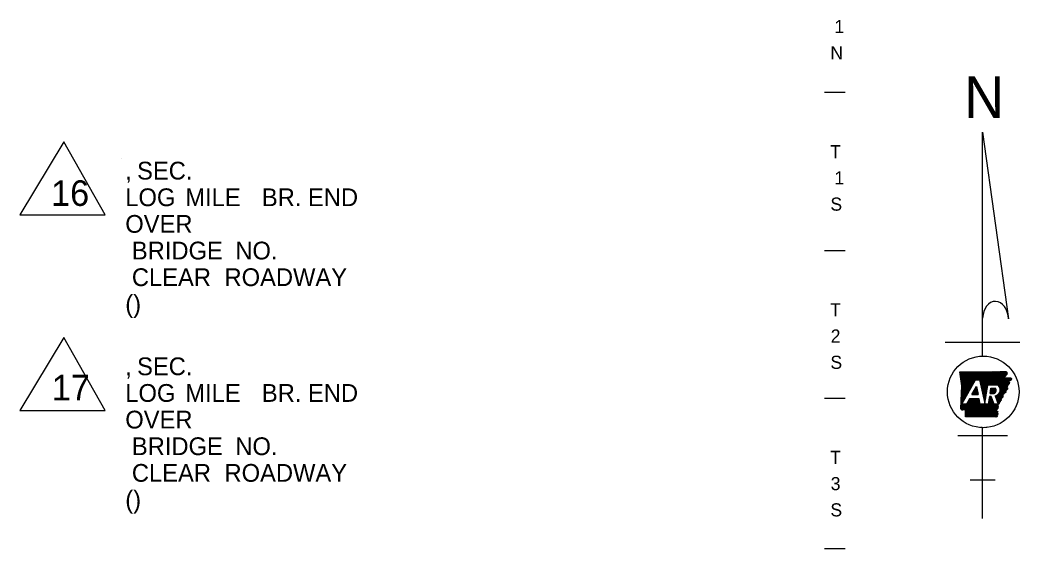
# Model space of a CAD drawing. Extents: x 31699 to 244310, y -8841 to 11474.
# Drawn here: x 123037 to 130083, y -5857 to -2134 of the extents above; entities that cross this region are included whole.
import ezdxf

# ---------------------------------------------------------------- set-up
doc = ezdxf.new("R2010")
doc.units = 0
for name, color, linetype in [('Default', 7, 'Continuous'), ('Level 48', 7, 'Continuous'), ('Level 60', 7, 'Continuous'), ('R_Border', 7, 'Continuous')]:
    doc.layers.add(name, color=color, linetype=linetype)

msp = doc.modelspace()

# ---------------------------------------------------------------- linework, layer by layer
at = {"layer": 'Default'}
for p, q in [((128851.1, -2645), (128704.8, -2645)), ((128851.1, -3758.1), (128704.8, -3758.1)), ((128851.1, -4796.7), (128704.8, -4796.7)), ((128851.1, -5856.6), (128704.8, -5856.6))]:
    msp.add_line(p, q, dxfattribs=at)
at = {"layer": 'Level 48'}
for p, q in [((129819.8, -2923.1), (130001.7, -4237.2)), ((129819.8, -4499), (129819.8, -2923.1)), ((123346.3, -2990.1), (123036.5, -3503.9)), ((123636.5, -3503.9), (123346.3, -2990.1)), ((123036.5, -3503.9), (123636.5, -3503.9)), ((123346.3, -4367.3), (123036.5, -4881.1)), ((123636.5, -4881.1), (123346.3, -4367.3)), ((129556.6, -4401.5), (130082.9, -4401.5)), ((129660.2, -4611.9), (129662.3, -4609.7)), ((129660.9, -4618.1), (129669.3, -4609.7)), ((129661.7, -4624.2), (129676.3, -4609.7)), ((129662.5, -4630.4), (129683.2, -4609.7)), ((129663.3, -4636.6), (129690.2, -4609.7)), ((129664, -4642.8), (129697.2, -4609.7)), ((129664.8, -4649), (129704.1, -4609.7)), ((129665.6, -4655.2), (129711.1, -4609.7)), ((129666.3, -4661.4), (129718, -4609.7)), ((129667.1, -4667.6), (129725, -4609.7)), ((129667.9, -4673.8), (129732, -4609.7)), ((129668.7, -4680), (129738.9, -4609.7)), ((129669.4, -4686.2), (129745.9, -4609.7)), ((129670.2, -4692.4), (129752.8, -4609.7)), ((129670.4, -4761.8), (129822.6, -4609.6)), ((129670.7, -4754.6), (129815.7, -4609.6)), ((129670.9, -4747.4), (129808.7, -4609.6)), ((129671, -4698.6), (129759.8, -4609.7)), ((129671.2, -4740.2), (129801.7, -4609.6)), ((129671.4, -4733), (129794.7, -4609.7)), ((129671.6, -4725.8), (129787.7, -4609.7)), ((129671.7, -4704.8), (129766.8, -4609.7)), ((129671.9, -4718.6), (129780.8, -4609.7)), ((129672.1, -4711.4), (129773.8, -4609.7)), ((129773.9, -4665.3), (129829.6, -4609.6)), ((129780.8, -4665.3), (129836.6, -4609.6)), ((129787.8, -4665.3), (129843.6, -4609.5)), ((129794.8, -4665.3), (129850.7, -4609.4)), ((129799.1, -4668), (129857.8, -4609.3)), ((129800.3, -4673.7), (129864.9, -4609.2)), ((129801.6, -4679.4), (129871.9, -4609.1)), ((129802.8, -4685.2), (129879, -4609)), ((129804, -4690.9), (129886.1, -4608.9)), ((129805.3, -4696.6), (129893.2, -4608.7)), ((129806.5, -4702.4), (129900.2, -4608.6)), ((129807.7, -4708.1), (129907.3, -4608.5)), ((129808.9, -4713.9), (129914.4, -4608.4)), ((129810.2, -4719.6), (129921.5, -4608.3)), ((129811.4, -4725.3), (129928.5, -4608.2)), ((129812.6, -4731.1), (129935.6, -4608.1)), ((129813.8, -4736.8), (129942.7, -4608)), ((129815.1, -4742.6), (129949.8, -4607.8)), ((129863.5, -4701.1), (129957, -4607.6)), ((129870.4, -4701.1), (129964.1, -4607.5)), ((129877.4, -4701.1), (129971.2, -4607.3)), ((129884.4, -4701.1), (129978.4, -4607.1)), ((129891.3, -4701.1), (129985.5, -4607)), ((129898.3, -4701.1), (129987, -4612.4)), ((129905.3, -4701.1), (129990.4, -4616)), ((129912.2, -4701.1), (129991.3, -4622)), ((129919.2, -4701.1), (129975.4, -4644.9)), ((129669.7, -4783.4), (129746, -4707.1)), ((129670, -4776.2), (129755.1, -4691.1)), ((129670.2, -4769), (129764.2, -4675)), ((129672.5, -4836.9), (129769.7, -4665.3)), ((129744, -4769.6), (129775.8, -4713.5)), ((129769.7, -4665.3), (129798.6, -4665.3)), ((129770.8, -4722.2), (129776.4, -4716.6)), ((129816.3, -4748.3), (129855.8, -4708.8)), ((129817.5, -4754), (129854.4, -4717.2)), ((129857.2, -4701.1), (129924.6, -4701.1)), ((129912.8, -4791.1), (129990, -4713.9)), ((129914.7, -4796.2), (129991.3, -4719.5)), ((129925.5, -4701.8), (129974, -4653.2)), ((129929.3, -4704.9), (129981.4, -4652.9)), ((129932.7, -4708.5), (129988.7, -4652.5)), ((129935.5, -4761.4), (129988.7, -4708.2)), ((129935.7, -4712.5), (129996.1, -4652.1)), ((129938.3, -4716.8), (130003.4, -4651.7)), ((129940.4, -4721.7), (130010.8, -4651.4)), ((129941.6, -4748.4), (130004.8, -4685.2)), ((129942, -4727), (130017.4, -4651.7)), ((129943, -4733.1), (130020.6, -4655.4)), ((129943, -4740), (130004, -4679)), ((129997, -4699.9), (130005.6, -4691.3)), ((130017.5, -4665.5), (130023.9, -4659.1)), ((129668.5, -4819.4), (129700.5, -4787.4)), ((129668.8, -4812.2), (129709.6, -4771.4)), ((129669, -4805), (129718.7, -4755.3)), ((129669.2, -4797.8), (129727.8, -4739.3)), ((129669.5, -4790.6), (129736.9, -4723.2)), ((129744, -4769.6), (129787.8, -4769.6)), ((129744.3, -4769.6), (129780.1, -4733.8)), ((129751.3, -4769.6), (129781.3, -4739.5)), ((129752.6, -4754.3), (129778.9, -4728)), ((129758.3, -4769.6), (129782.6, -4745.3)), ((129761.7, -4738.2), (129777.7, -4722.3)), ((129765.2, -4769.6), (129783.8, -4751)), ((129772.2, -4769.6), (129785, -4756.7)), ((129779.2, -4769.6), (129786.3, -4762.5)), ((129786.1, -4769.6), (129787.5, -4768.2)), ((129818.8, -4759.8), (129852.9, -4725.6)), ((129820, -4765.5), (129851.4, -4734.1)), ((129821.2, -4771.2), (129849.9, -4742.5)), ((129822.4, -4777), (129848.5, -4750.9)), ((129823.7, -4782.7), (129847, -4759.4)), ((129824.9, -4788.5), (129845.5, -4767.8)), ((129826.1, -4794.2), (129844.1, -4776.2)), ((129827.4, -4799.9), (129842.6, -4784.7)), ((129864.4, -4804.7), (129881.8, -4787.3)), ((129865.8, -4796.3), (129879.8, -4782.4)), ((129867.3, -4787.8), (129872.8, -4782.4)), ((129879.9, -4782.4), (129868.3, -4782.4)), ((129871.8, -4762), (129908.5, -4725.3)), ((129871.8, -4762), (129900.7, -4762)), ((129873.3, -4753.6), (129901.5, -4725.3)), ((129874.7, -4745.2), (129894.6, -4725.3)), ((129876.2, -4736.7), (129887.6, -4725.3)), ((129877.7, -4728.3), (129880.6, -4725.3)), ((129878.2, -4725.3), (129909.9, -4725.3)), ((129878.8, -4762), (129912.4, -4728.4)), ((129900.1, -4836.9), (129879.9, -4782.4)), ((129885.8, -4762), (129914.7, -4733.1)), ((129892.7, -4762), (129916, -4738.7)), ((129899.7, -4762), (129915.4, -4746.3)), ((129908.5, -4779.4), (129929.8, -4836.9)), ((129909.1, -4780.9), (129911.2, -4778.8)), ((129910.9, -4786), (129924.2, -4772.7)), ((129916.6, -4801.3), (129992.6, -4725.2)), ((129918.5, -4806.3), (129993.9, -4730.9)), ((129920.3, -4811.4), (129962.1, -4769.6)), ((129922.2, -4816.5), (129961.3, -4777.4)), ((129924.1, -4821.6), (129960.6, -4785.1)), ((129970.1, -4761.6), (129979.9, -4751.9)), ((129667, -4869.8), (129699.8, -4836.9)), ((129667.1, -4862.7), (129692.8, -4836.9)), ((129667.3, -4855.5), (129685.9, -4836.9)), ((129667.6, -4848.3), (129678.9, -4836.9)), ((129667.8, -4841.1), (129673.3, -4835.6)), ((129668, -4833.9), (129682.3, -4819.5)), ((129668.3, -4826.6), (129691.4, -4803.5)), ((129669.6, -4874.1), (129742.8, -4800.9)), ((129705.8, -4836.9), (129672.5, -4836.9)), ((129673.7, -4877), (129749.7, -4800.9)), ((129678.7, -4878.9), (129756.7, -4800.9)), ((129687, -4877.6), (129763.7, -4800.9)), ((129694, -4877.5), (129770.6, -4800.9)), ((129699.5, -4879), (129777.6, -4800.9)), ((129699.7, -4885.7), (129784.6, -4800.9)), ((129699.8, -4892.7), (129791.5, -4800.9)), ((129699.8, -4899.6), (129795.2, -4804.2)), ((129699.8, -4906.6), (129796.4, -4810)), ((129699.8, -4913.5), (129797.6, -4815.7)), ((129699.8, -4920.5), (129798.9, -4821.4)), ((129699.9, -4927.3), (129800.1, -4827.2)), ((129726.2, -4800.9), (129705.8, -4836.9)), ((129706.9, -4927.4), (129801.3, -4832.9)), ((129713.7, -4823), (129735.8, -4800.9)), ((129713.8, -4927.4), (129804.3, -4836.9)), ((129720.8, -4927.4), (129811.2, -4836.9)), ((129722.8, -4806.9), (129728.8, -4800.9)), ((129794.5, -4800.9), (129726.2, -4800.9)), ((129727.8, -4927.4), (129818.2, -4836.9)), ((129734.7, -4927.4), (129825.2, -4836.9)), ((129741.7, -4927.4), (129832.1, -4836.9)), ((129748.6, -4927.4), (129839.1, -4836.9)), ((129755.6, -4927.4), (129846.1, -4836.9)), ((129762.5, -4927.4), (129853, -4836.9)), ((129769.5, -4927.5), (129889.3, -4807.6)), ((129776.4, -4927.5), (129891.2, -4812.7)), ((129783.4, -4927.5), (129893.1, -4817.8)), ((129790.3, -4927.5), (129894.9, -4822.9)), ((129797.3, -4927.5), (129896.8, -4828)), ((129858.7, -4836.9), (129802.2, -4836.9)), ((129804.3, -4927.5), (129898.7, -4833.1)), ((129811.2, -4927.5), (129901.8, -4836.9)), ((129818.2, -4927.5), (129908.8, -4836.9)), ((129825.1, -4927.5), (129915.7, -4836.9)), ((129828.6, -4805.7), (129841.1, -4793.1)), ((129829.8, -4811.4), (129839.7, -4801.6)), ((129831, -4817.1), (129838.2, -4810)), ((129832.1, -4927.6), (129922.7, -4836.9)), ((129832.3, -4822.9), (129836.7, -4818.4)), ((129833.5, -4828.6), (129835.2, -4826.9)), ((129839, -4927.6), (129925, -4841.6)), ((129846, -4927.6), (129925.3, -4848.2)), ((129852.9, -4927.6), (129925.7, -4854.9)), ((129859.9, -4830), (129887.4, -4802.6)), ((129859.9, -4927.6), (129926, -4861.5)), ((129861.4, -4821.6), (129885.5, -4797.5)), ((129862.9, -4813.2), (129883.7, -4792.4)), ((129929.8, -4836.9), (129900.1, -4836.9)), ((129926, -4826.7), (129947.3, -4805.3)), ((129927.9, -4831.8), (129944.3, -4815.3)), ((123036.5, -4881.1), (123636.5, -4881.1)), ((129866.8, -4927.6), (129914.5, -4879.9)), ((129873.8, -4927.6), (129916.7, -4884.8)), ((129880.8, -4927.6), (129918.8, -4889.6)), ((129887.7, -4927.6), (129921, -4894.4)), ((129894.7, -4927.7), (129923.1, -4899.2)), ((129901.6, -4927.7), (129924.9, -4904.4)), ((129908.6, -4927.7), (129921.8, -4914.5)), ((129915.5, -4927.7), (129918.6, -4924.6)), ((129644.4, -5057.4), (129995.3, -5057.4)), ((129819.8, -5642.7), (129819.8, -5003.1)), ((129732.1, -5369), (129907.5, -5369))]:
    msp.add_line(p, q, dxfattribs=at)
for points in [[(129659.9, -4609.7), (129756, -4609.7), (129840.4, -4609.6), (129939.8, -4608), (129985.9, -4607)], [(129659.9, -4609.7), (129756, -4609.7), (129840.3, -4609.6), (129939.8, -4608), (129985.9, -4607)], [(129670.5, -4759.1), (129672.2, -4708.5), (129659.9, -4609.7)], [(129666.9, -4869.7), (129672.2, -4708.5), (129659.9, -4609.7)], [(129775.8, -4713.5), (129787.8, -4769.6)], [(129798.6, -4665.3), (129834.3, -4832.3), (129857.2, -4701.1)], [(130016.1, -4651.1), (130024.4, -4659.8), (130003.7, -4676.8), (130006, -4694), (129988.2, -4705.8), (129994.3, -4732.2), (129980.6, -4744.7), (129979.3, -4758.3), (129962.7, -4764.3), (129960.1, -4790), (129948.1, -4802.8), (129942.3, -4822.1), (129924.9, -4838.1), (129926.2, -4866.2), (129914.3, -4879.5), (129925.1, -4903.7), (129917.7, -4927.7)], [(129971.7, -4653.4), (130016.8, -4651)], [(129971.7, -4653.3), (130016.8, -4651.1)], [(129666.9, -4869.7), (129670.5, -4759.1)], [(129868.3, -4782.4), (129858.7, -4836.9)], [(129871.8, -4762), (129878.2, -4725.3)], [(129802.2, -4836.9), (129794.5, -4800.9)], [(129917.6, -4927.7), (129699.8, -4927.3), (129699.7, -4879.3)], [(129917.7, -4927.7), (129699.8, -4927.3), (129699.7, -4879.3)]]:
    msp.add_lwpolyline(points, dxfattribs=at)
for centre, major_axis, ratio, start_param, end_param in [((129910.7, -4240.1), (-3.9, 126.3), 0.719778, 4.712385, 7.768526), ((129899.6, -4736.8), (-43.6, 0), 0.999987, 1.777838, 4.099264), ((129893.8, -4740.8), (-22.3, 0), 0.999987, 1.887169, 3.90762)]:
    msp.add_ellipse(centre, major_axis=major_axis, ratio=ratio, start_param=start_param, end_param=end_param, dxfattribs=at)
msp.add_ellipse((129823.9, -4751), major_axis=(252.1, 0), ratio=0.999976, dxfattribs=at)
for points in [[(129985.9, -4607), (129986.2, -4609.6), (129987, -4610.9), (129987.1, -4613.4), (129988.2, -4614.5), (129990, -4615.6), (129991.4, -4617.3), (129991.8, -4619.3), (129991.3, -4621.4), (129991.2, -4623.7), (129991, -4625.8), (129990.6, -4627.6), (129989.2, -4629.1), (129987.9, -4630.1), (129986.6, -4631.3), (129985.7, -4632.7), (129984.2, -4634.1), (129982.6, -4635.6), (129981.3, -4636.9), (129980.1, -4638.6), (129979.5, -4640.4), (129978.2, -4641.7), (129977.1, -4642.9), (129975.7, -4644.5), (129975, -4646.1), (129973.6, -4648), (129973.3, -4649.7), (129972.4, -4651.1), (129972.3, -4651.4)], [(129985.9, -4607), (129986.2, -4609.6), (129987.1, -4610.9), (129987.2, -4613.4), (129988.2, -4614.5), (129989.9, -4615.6), (129991.5, -4617.3), (129991.8, -4619.3), (129991.3, -4621.4), (129991.2, -4623.7), (129991, -4625.7), (129990.6, -4627.6), (129989.2, -4629.1), (129987.8, -4630.1), (129986.6, -4631.4), (129985.7, -4632.7), (129984.2, -4634.1), (129982.6, -4635.6), (129981.4, -4636.9), (129980.1, -4638.6), (129979.5, -4640.4), (129978.2, -4641.7), (129977.1, -4642.9), (129975.7, -4644.5), (129974.9, -4646.1), (129973.6, -4648), (129973.3, -4649.7), (129972.4, -4651.2), (129972.3, -4651.4)], [(129993.5, -4708.3), (129993.7, -4710), (129992.7, -4711.8), (129992.3, -4713.7), (129992.5, -4715.5), (129990.6, -4716.5), (129989, -4717.7), (129990, -4719.2), (129991.7, -4720.5), (129993.5, -4721.4), (129994.6, -4722.5), (129994.9, -4724.9), (129995.2, -4726.5), (129995.8, -4728.6), (129996, -4730.1), (129995, -4731.9), (129993.7, -4732.2), (129992.4, -4731.8), (129990.9, -4731.7), (129989.6, -4732.8), (129988.7, -4734.6), (129987.9, -4736.2), (129987.1, -4737.6), (129986.5, -4739.2), (129985.2, -4741), (129983.6, -4741.3), (129981.7, -4741.7), (129980.6, -4743), (129980.8, -4745.2), (129981.9, -4746.7), (129982.7, -4748.6), (129983.3, -4750.2), (129983, -4752.2), (129982.2, -4753.7), (129981.1, -4754.6), (129980.6, -4756.5), (129979.8, -4757.9), (129979.1, -4758.4), (129977.7, -4758.3), (129976.1, -4758), (129974.8, -4758.1), (129973.6, -4758.7), (129972.3, -4758.3), (129971, -4756.9), (129969.9, -4755.8), (129968.7, -4755.4), (129967.5, -4756.1), (129967.3, -4758), (129967.9, -4760), (129968.4, -4762.8), (129967.9, -4764.4), (129967.7, -4767.2)], [(130016.1, -4651.1), (130016.8, -4651.1), (130018.8, -4653.2), (130019.7, -4655), (130021, -4656), (130022.5, -4656.5), (130023.6, -4657.9), (130024.4, -4659.4), (130024, -4660.7), (130022.3, -4660.8), (130020.5, -4661.1), (130018.7, -4661), (130017.2, -4662.3), (130018.6, -4663.8), (130020.3, -4665.3), (130020.8, -4666.9), (130019.8, -4668.4), (130017.9, -4669.3), (130016.1, -4670), (130014.4, -4671.4), (130013.6, -4672.8), (130011.8, -4673.4), (130009.9, -4673.9), (130008.2, -4674.1), (130006.3, -4674.5), (130004.5, -4675.4), (130003.7, -4676.9), (130004, -4679.1), (130003.9, -4681.4), (130005.8, -4682.2), (130007.6, -4682.3), (130009.3, -4683.1), (130009, -4684.4), (130007.8, -4686.1), (130006.3, -4687.4), (130004.8, -4688.1), (130003.5, -4689.3), (130004, -4690.6), (130005.2, -4691.4), (130006.1, -4692.8), (130006, -4694), (130004.5, -4694.9), (130003, -4694.5), (130001.8, -4693), (130000.6, -4692.6), (129999.4, -4692.1), (129998.1, -4692.8), (129998.1, -4694.5), (129997.7, -4696.4), (129998.1, -4697.7), (129998.5, -4699.6), (129998.5, -4701.1), (129998.1, -4703.1), (129997, -4705.2), (129995.9, -4705.8), (129995.3, -4703.6), (129995.2, -4701.8), (129994.4, -4700.7), (129993.5, -4700.6), (129992.2, -4701.5), (129990.9, -4702.9), (129989.2, -4704.4), (129988.1, -4705.8), (129988.7, -4707.7), (129990, -4708.1), (129991, -4707.8), (129991.5, -4706.6), (129992.5, -4706.5), (129993.5, -4708.3)], [(129967.7, -4767.2), (129965.6, -4768.8), (129964.7, -4770.4), (129959.4, -4769.9), (129959.5, -4771.8), (129957.7, -4772.8), (129956, -4774), (129956.9, -4775.4), (129958.7, -4776.7), (129960.5, -4777.7), (129961.6, -4778.7), (129961.9, -4781.2), (129962.2, -4782.7), (129962.8, -4784.9), (129963.1, -4786.3), (129962, -4788.1), (129960.7, -4788.5), (129959.5, -4788), (129957.9, -4787.9), (129956.7, -4789.1), (129955.8, -4790.8), (129954.9, -4792.5), (129954.2, -4793.9), (129953.5, -4795.4), (129952.3, -4797.2), (129950.7, -4797.5), (129948.8, -4798), (129947.6, -4799.3), (129947.8, -4801.5), (129948.9, -4803), (129949.7, -4804.8), (129950.3, -4806.4), (129950, -4808.4), (129949.2, -4809.9), (129948.1, -4810.8), (129947.6, -4812.7), (129946.8, -4814.2), (129946.1, -4814.6), (129944.7, -4814.5), (129943.2, -4814.2), (129941.9, -4814.3), (129940.6, -4815), (129939.4, -4814.5), (129938.1, -4813.1), (129937, -4812.1), (129935.8, -4811.6), (129934.5, -4812.3), (129934.3, -4814.3), (129934.9, -4816.3), (129935.5, -4819), (129934.9, -4820.7), (129934.7, -4823.5)], [(129926.7, -4845.8), (129926.2, -4847.2), (129925.5, -4849.5), (129925.7, -4851.6), (129926.6, -4853.3), (129928, -4854.2), (129929.6, -4855.6), (129929.4, -4857.7), (129928.5, -4858.4), (129926.4, -4857.9), (129924.8, -4857.2), (129923.5, -4857.6), (129921.7, -4858.5), (129920.3, -4858.7), (129920.3, -4861.6), (129922.1, -4863.6), (129923.7, -4863.6), (129925.6, -4863.8), (129926.3, -4865.9), (129925.2, -4867.8), (129923.4, -4868.6), (129921.2, -4867.5), (129919.6, -4866.4), (129918, -4865.4), (129915.9, -4864.8), (129914.8, -4865), (129914.3, -4867.5), (129915.2, -4869.8), (129916.7, -4871.4), (129918.2, -4873.4), (129918, -4874.9), (129916.9, -4875.3), (129915, -4875.7), (129913.9, -4876.3), (129913.6, -4876.8), (129914.2, -4878.8), (129914.7, -4881), (129914.7, -4882.7), (129914, -4884.2), (129913, -4886.5), (129913.1, -4888.1), (129913.9, -4888.8), (129914.7, -4888.6), (129915.9, -4887.8), (129916.7, -4886.8), (129917.4, -4885.6), (129918.6, -4884.6), (129920.1, -4885.5), (129920.5, -4887.3), (129919.6, -4888.9), (129918.4, -4889.7), (129916.8, -4890.3), (129915.7, -4891.6), (129916, -4893.1), (129916.9, -4893.9), (129919.1, -4893.5), (129920.5, -4892.9), (129921.4, -4892.1), (129922.4, -4891), (129922.9, -4890), (129923.7, -4888.9), (129925.1, -4888.6), (129925.7, -4889.5), (129925.5, -4891.6), (129924.7, -4893.5), (129923.5, -4895.1), (129922.3, -4896.2), (129920.7, -4898.6), (129921, -4900.9), (129921.7, -4902.8), (129922.4, -4904.2), (129923.9, -4903.9), (129925.5, -4903.7), (129926.4, -4904.5), (129926.3, -4906.1), (129925.2, -4907.8), (129924, -4909.3), (129923.4, -4911.4), (129923.7, -4912.9), (129923.7, -4914.2), (129923.2, -4915.8), (129922.4, -4916.6), (129920.1, -4916.6), (129917.8, -4916.3), (129916.6, -4917), (129916.8, -4919), (129918.2, -4920.5), (129919.1, -4921.3), (129920.5, -4922.9), (129921.1, -4924.3), (129920.9, -4925.5), (129920.1, -4926.6), (129917.6, -4927.7)], [(129926.7, -4845.8), (129926.2, -4847.2), (129925.5, -4849.5), (129925.7, -4851.6), (129926.6, -4853.3), (129928, -4854.2), (129929.6, -4855.6), (129929.4, -4857.7), (129928.5, -4858.4), (129926.4, -4857.9), (129924.8, -4857.2), (129923.5, -4857.6), (129921.7, -4858.5), (129920.3, -4858.7), (129920.3, -4861.6), (129922.1, -4863.6), (129923.7, -4863.6), (129925.6, -4863.8), (129926.3, -4865.9), (129925.2, -4867.8), (129923.4, -4868.6), (129921.2, -4867.5), (129919.6, -4866.4), (129918, -4865.4), (129915.9, -4864.8), (129914.8, -4865), (129914.3, -4867.5), (129915.2, -4869.8), (129916.7, -4871.4), (129918.2, -4873.4), (129918, -4874.9), (129916.9, -4875.3), (129915, -4875.7), (129913.9, -4876.3), (129913.6, -4876.8), (129914.2, -4878.8), (129914.7, -4881), (129914.7, -4882.7), (129914, -4884.2), (129913, -4886.5), (129913.1, -4888.1), (129913.9, -4888.8), (129914.7, -4888.6), (129915.9, -4887.8), (129916.7, -4886.8), (129917.4, -4885.6), (129918.6, -4884.6), (129920.1, -4885.5), (129920.5, -4887.3), (129919.6, -4888.9), (129918.4, -4889.7), (129916.8, -4890.3), (129915.7, -4891.6), (129916, -4893.1), (129916.9, -4893.9), (129919.1, -4893.5), (129920.5, -4892.9), (129921.4, -4892.1), (129922.4, -4891), (129922.9, -4890), (129923.7, -4888.9), (129925.1, -4888.6), (129925.7, -4889.5), (129925.5, -4891.6), (129924.7, -4893.5), (129923.5, -4895.1), (129922.3, -4896.2), (129920.7, -4898.6), (129921, -4900.9), (129921.7, -4902.8), (129922.4, -4904.2), (129923.9, -4903.9), (129925.5, -4903.7), (129926.4, -4904.5), (129926.3, -4906.1), (129925.2, -4907.8), (129924, -4909.3), (129923.4, -4911.4), (129923.7, -4912.9), (129923.7, -4914.2), (129923.2, -4915.8), (129922.4, -4916.6), (129920.1, -4916.6), (129917.8, -4916.3), (129916.6, -4917), (129916.8, -4919), (129918.2, -4920.5), (129919.1, -4921.3), (129920.5, -4922.9), (129921.1, -4924.3), (129920.9, -4925.5), (129920.1, -4926.6), (129917.6, -4927.7)], [(129934.7, -4823.5), (129934.6, -4823.5), (129933.5, -4824.9), (129934.1, -4827), (129936.4, -4827.8), (129937.5, -4829.8), (129937.5, -4831.6), (129936.8, -4834), (129935.7, -4835.2), (129933.6, -4835.7), (129932.1, -4835.9), (129931.8, -4838.7), (129931.1, -4840), (129929.8, -4840.4), (129928.1, -4839.6), (129927, -4839.1), (129925.7, -4838.5), (129924, -4837.6), (129922.7, -4837.7), (129923.1, -4840.3), (129923.2, -4840.4), (129924.7, -4842.4), (129926.1, -4844), (129926.7, -4845.8)], [(129934.7, -4823.5), (129934.6, -4823.5), (129933.5, -4824.9), (129934.1, -4827), (129936.4, -4827.8), (129937.5, -4829.8), (129937.5, -4831.6), (129936.8, -4834), (129935.7, -4835.2), (129933.6, -4835.7), (129932.1, -4835.9), (129931.8, -4838.7), (129931.1, -4840), (129929.8, -4840.4), (129928.1, -4839.6), (129927, -4839.1), (129925.7, -4838.5), (129924, -4837.6), (129922.7, -4837.7), (129923.1, -4840.3), (129923.2, -4840.4), (129924.7, -4842.4), (129926.1, -4844), (129926.7, -4845.8)], [(129699.7, -4879.3), (129700, -4879.4), (129698.8, -4878.6), (129697.3, -4877.8), (129695.5, -4877.7), (129693.3, -4877.4), (129691.5, -4877.3), (129689.6, -4876), (129687.6, -4877.3), (129685.3, -4878.3), (129684, -4877.2), (129682.3, -4877.9), (129681.1, -4877.5), (129679, -4879), (129677.1, -4878.4), (129675.7, -4878.8), (129673.9, -4878.8), (129673.5, -4876.8), (129671.8, -4876.5), (129670.3, -4875.6), (129669.3, -4873.6), (129668.6, -4871.9), (129666.9, -4869.7)], [(129699.7, -4879.3), (129700, -4879.4), (129698.8, -4878.6), (129697.3, -4877.8), (129695.6, -4877.7), (129693.4, -4877.4), (129691.5, -4877.2), (129689.6, -4876), (129687.6, -4877.3), (129685.3, -4878.2), (129684, -4877.2), (129682.3, -4877.9), (129681.1, -4877.5), (129679, -4879), (129677.1, -4878.4), (129675.7, -4878.8), (129673.9, -4878.8), (129673.5, -4876.8), (129671.8, -4876.5), (129670.3, -4875.6), (129669.3, -4873.6), (129668.6, -4872), (129666.9, -4869.7)]]:
    msp.add_spline(points, degree=3, dxfattribs=at)
at = {"layer": 'Level 60'}
msp.add_line((123754, -3106.4), (123754, -3106.4), dxfattribs=at)

# ---------------------------------------------------------------- texts
at = {"layer": 'Default'}
for s, p in [(' SEC.', (123815.1, -3256.4)), (',', (123778.4, -3256.4)), ('LOG', (123778.4, -3443.9)), (' MILE', (124154.9, -3443.9)), ('  BR.', (124648, -3443.9)), (' END', (125019.5, -3443.9)), ('OVER', (123778.4, -3631.4)), (' BRIDGE', (123778.4, -3818.9)), (' NO.', (124507.3, -3818.9)), (' CLEAR', (123778.4, -4006.4)), (' ROADWAY', (124431.1, -4006.4)), ('()', (123778.4, -4193.9)), (' SEC.', (123815.1, -4633.6)), (',', (123778.4, -4633.6)), ('LOG', (123778.4, -4821.1)), (' MILE', (124154.9, -4821.1)), ('  BR.', (124648, -4821.1)), (' END', (125019.5, -4821.1)), ('OVER', (123778.4, -5008.6)), (' BRIDGE', (123778.4, -5196.1)), (' NO.', (124507.3, -5196.1)), (' CLEAR', (123778.4, -5383.6)), (' ROADWAY', (124431.1, -5383.6)), ('()', (123778.4, -5571.1))]:
    msp.add_text(s, height=125, rotation=360, dxfattribs=at).set_placement(p)
at = {"layer": 'Level 48'}
for s, height, p in [('N', 293.3, (129689.1, -2823.9)), ('16', 180, (123256, -3442.2)), ('17', 180, (123261, -4810.8)), ('STS 10-03-17', 7.288, (129799.8, -5001))]:
    msp.add_text(s, height=height, dxfattribs=at).set_placement(p)
at = {"layer": 'R_Border'}
for s, p in [('1', (128775.4, -2226.4)), ('N', (128746.7, -2411.2)), ('T', (128745.2, -3106.3)), ('1', (128775.4, -3291.1)), ('S', (128747.1, -3475.9)), ('T', (128745.2, -4219.4)), ('2', (128749.2, -4404.2)), ('S', (128747.1, -4589)), ('T', (128745.2, -5258)), ('3', (128749.2, -5442.8)), ('S', (128747.1, -5627.6))]:
    msp.add_text(s, height=92.4, dxfattribs=at).set_placement(p)

doc.saveas('drawing.dxf')
